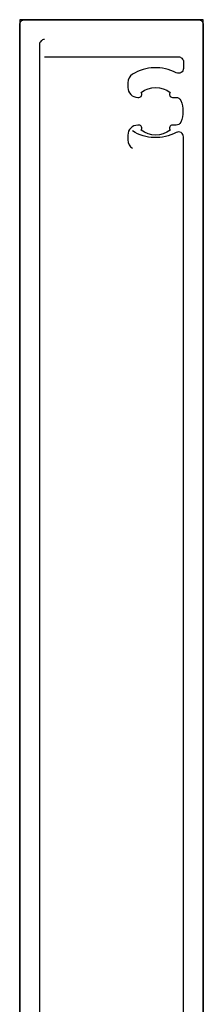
# Model space of a CAD drawing. Header units: millimetres. Extents: x 373037 to 682063, y 76092 to 274210.
# Tile 350 of 552: x 679552 to 679570, y 249695 to 249794. Entities that reach past the tile are written whole.
import ezdxf

# ---------------------------------------------------------------- set-up
doc = ezdxf.new("R2010")
doc.units = ezdxf.units.MM
doc.header["$LTSCALE"] = 100
doc.layers.add('PUDORYS', color=253, linetype='CONTINUOUS')

msp = doc.modelspace()

# ---------------------------------------------------------------- linework, layer by layer
at = {"layer": 'PUDORYS', "color": 252, "true_color": 0x939598}
for points in [[(679551.638, 249670.566), (679551.638, 249793.572, -0.414214), (679552.138, 249794.072), (679569.638, 249794.072, -0.414214), (679570.138, 249793.572), (679570.138, 249675.036, 0.414214)], [(679554.138, 249792.072, 0.414214), (679553.638, 249791.572), (679553.638, 249677.902, 0.414214)], [(679554.138, 249790.326), (679567.638, 249790.326, -0.414214), (679568.138, 249789.826), (679568.138, 249789.163, -0.565741), (679567.403, 249788.722, 0.267763), (679563.009, 249788.569, 0.258777), (679562.538, 249787.721), (679562.538, 249787.236, 0.414214), (679563.538, 249786.236), (679563.644, 249786.236, 0.64518), (679563.869, 249786.735, -0.341732), (679566.807, 249786.735, 0.64518), (679567.032, 249786.236), (679567.4, 249786.236, -0.298217), (679567.859, 249785.936, -0.208712), (679567.859, 249783.736, -0.298217), (679567.4, 249783.436), (679567.032, 249783.436, 0.64518), (679566.807, 249782.938, -0.341732), (679563.869, 249782.938, 0.64518), (679563.644, 249783.436), (679563.538, 249783.436, 0.414214), (679562.538, 249782.436), (679562.538, 249781.952, 0.258777), (679563.009, 249781.104)], [(679568.138, 249688.23), (679568.138, 249782.256, 0.565741), (679567.403, 249782.697, -0.267763), (679563.009, 249782.85)]]:
    msp.add_lwpolyline(points, format="xyb", dxfattribs=at)
at = {"layer": 'PUDORYS', "color": 252, "ltscale": 15, "true_color": 0x939598}
msp.add_lwpolyline([(679551.638, 249675.402), (679570.138, 249675.402), (679570.138, 249794.072), (679551.638, 249794.072)], close=True, dxfattribs=at)

doc.saveas('drawing.dxf')
